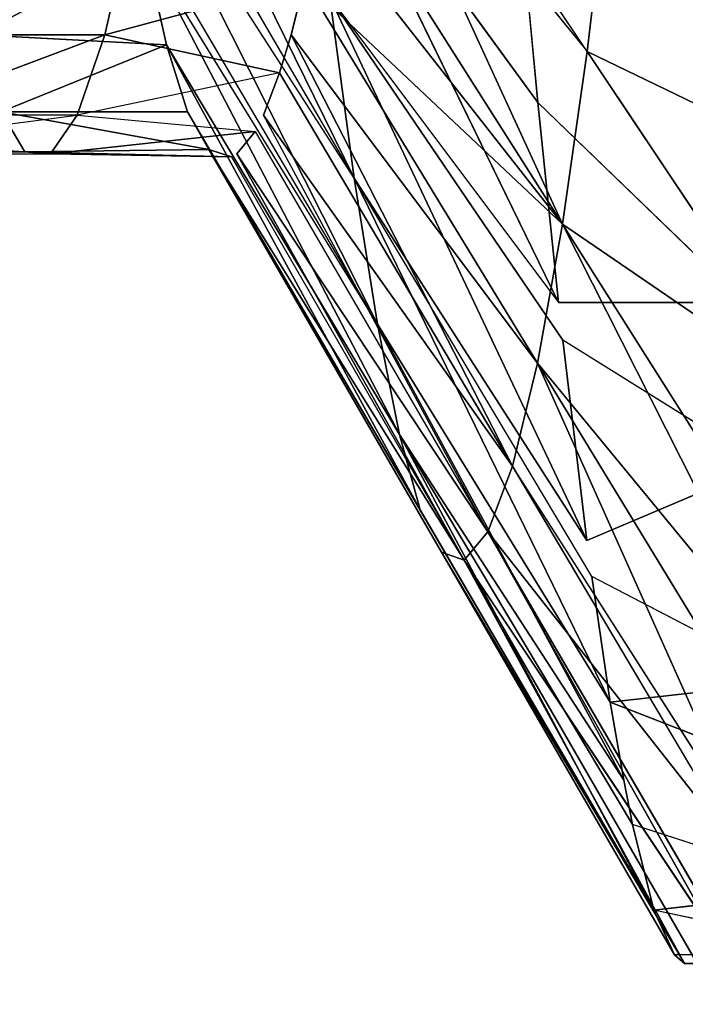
# Model space of a CAD drawing. Extents: x 0 to 40, y 0 to 81.9.
# Tile 476 of 623: x 32.52 to 32.833, y 72.911 to 73.373. Entities that reach past the tile are written whole.
import ezdxf

# ---------------------------------------------------------------- set-up
doc = ezdxf.new("R2010")
doc.units = 0
doc.header["$LTSCALE"] = 25.4
doc.layers.get('0').update_dxf_attribs({"color": 13, "linetype": 'CONTINUOUS'})

# ---------------------------------------------------------------- blocks, each defined once
blk = doc.blocks.new('ICE-TUBE-LED-S-8118_STL')
at = {"color": 0}
for p, q in [((73.63, -10.41628, 46.09353), (73.63274, -10.32617, 46.13178)), ((73.63, -10.32878, 46.09353), (73.63, -10.41628, 46.09353)), ((73.62914, -10.34076, 45.92231), (73.62914, -10.42826, 45.92231)), ((73.63511, -10.34649, 45.84267), (73.62914, -10.42826, 45.92231)), ((73.63511, -10.34649, 45.84267), (73.64734, -10.44083, 45.74929)), ((73.64734, -10.44083, 45.74929), (73.64734, -10.35333, 45.74929)), ((73.68504, -10.45378, 45.57768), (73.64734, -10.35333, 45.74929)), ((73.68504, -10.36628, 45.57768), (73.68504, -10.45378, 45.57768)), ((73.68036, -10.48286, 46.40519), (73.685, -10.39418, 46.42219)), ((73.68036, -10.48286, 46.40519), (73.685, -10.39418, 46.42219)), ((73.63, -10.41628, 46.09353), (73.64888, -10.40509, 46.26002)), ((73.63, -10.41628, 46.09353), (73.64888, -10.40509, 46.26002)), ((73.64888, -10.40509, 46.26002), (73.63112, -10.50261, 46.11072)), ((73.64888, -10.40509, 46.26002), (73.63112, -10.50261, 46.11072)), ((73.64888, -10.49259, 46.26002), (73.64888, -10.40509, 46.26002)), ((73.68036, -10.48286, 46.40519), (73.64888, -10.40509, 46.26002)), ((73.64888, -10.49259, 46.26002), (73.64888, -10.40509, 46.26002)), ((73.68036, -10.48286, 46.40519), (73.64888, -10.40509, 46.26002)), ((73.62778, -10.51325, 45.95765), (73.63, -10.41628, 46.09353)), ((73.62778, -10.51325, 45.95765), (73.63, -10.41628, 46.09353)), ((73.63, -10.41628, 46.09353), (73.62914, -10.42826, 45.92231)), ((73.63, -10.41628, 46.09353), (73.62914, -10.42826, 45.92231)), ((73.63, -10.41628, 46.09353), (73.63112, -10.50261, 46.11072)), ((73.63, -10.41628, 46.09353), (73.63112, -10.50261, 46.11072)), ((73.62778, -10.51325, 45.95765), (73.62914, -10.42826, 45.92231)), ((73.64734, -10.44083, 45.74929), (73.62914, -10.42826, 45.92231)), ((73.62914, -10.42826, 45.92231), (73.63966, -10.5244, 45.80262)), ((73.64734, -10.44083, 45.74929), (73.62914, -10.42826, 45.92231)), ((73.64734, -10.44083, 45.74929), (73.63966, -10.5244, 45.80262)), ((73.66717, -10.53592, 45.64792), (73.64734, -10.44083, 45.74929)), ((73.64734, -10.44083, 45.74929), (73.68504, -10.45378, 45.57768)), ((73.64734, -10.44083, 45.74929), (73.68504, -10.45378, 45.57768)), ((73.86361, -10.45013, 46.82882), (73.61768, -10.57089, 46.77531)), ((73.86361, -10.45013, 46.82882), (73.61768, -10.57089, 46.77531)), ((73.66717, -10.53592, 45.64792), (73.68504, -10.45378, 45.57768)), ((73.7419, -10.46687, 45.41075), (73.68504, -10.45378, 45.57768)), ((73.68504, -10.45378, 45.57768), (73.71028, -10.54763, 45.4959)), ((73.7419, -10.46687, 45.41075), (73.68504, -10.45378, 45.57768)), ((73.81246, -10.4576, 46.74013), (73.61768, -10.57089, 46.77531)), ((73.78776, -10.46151, 46.69188), (73.54913, -10.58185, 46.61622)), ((73.78776, -10.46151, 46.69188), (73.54913, -10.58185, 46.61622)), ((73.61768, -10.57089, 46.77531), (73.78776, -10.46151, 46.69188)), ((73.49732, -10.59224, 46.45405), (73.72659, -10.47247, 46.54991)), ((73.49732, -10.59224, 46.45405), (73.72659, -10.47247, 46.54991)), ((73.73946, -10.46997, 46.5832), (73.54913, -10.58185, 46.61622)), ((73.54913, -10.58185, 46.61622), (73.72659, -10.47247, 46.54991)), ((73.68036, -10.48286, 46.40519), (73.72659, -10.47247, 46.54991)), ((73.68036, -10.48286, 46.40519), (73.72659, -10.47247, 46.54991)), ((73.462, -10.60198, 46.29107), (73.68036, -10.48286, 46.40519)), ((73.462, -10.60198, 46.29107), (73.68036, -10.48286, 46.40519)), ((73.49732, -10.59224, 46.45405), (73.68036, -10.48286, 46.40519)), ((73.49732, -10.59224, 46.45405), (73.68036, -10.48286, 46.40519)), ((73.64888, -10.49259, 46.26002), (73.68036, -10.48286, 46.40519)), ((73.64888, -10.49259, 46.26002), (73.68036, -10.48286, 46.40519)), ((73.44215, -10.61198, 46.12407), (73.64888, -10.49259, 46.26002)), ((73.44215, -10.61198, 46.12407), (73.64888, -10.49259, 46.26002)), ((73.462, -10.60198, 46.29107), (73.64888, -10.49259, 46.26002)), ((73.462, -10.60198, 46.29107), (73.64888, -10.49259, 46.26002)), ((73.63112, -10.50261, 46.11072), (73.64888, -10.49259, 46.26002)), ((73.63112, -10.50261, 46.11072), (73.64888, -10.49259, 46.26002)), ((73.43841, -10.62263, 45.95255), (73.63112, -10.50261, 46.11072)), ((73.43841, -10.62263, 45.95255), (73.63112, -10.50261, 46.11072)), ((73.63112, -10.50261, 46.11072), (73.44215, -10.61198, 46.12407)), ((73.63112, -10.50261, 46.11072), (73.44215, -10.61198, 46.12407)), ((73.62778, -10.51325, 45.95765), (73.63112, -10.50261, 46.11072)), ((73.62778, -10.51325, 45.95765), (73.63112, -10.50261, 46.11072)), ((73.62778, -10.51325, 45.95765), (73.43841, -10.62263, 45.95255)), ((73.62914, -10.51576, 45.92231), (73.43841, -10.62263, 45.95255)), ((73.62914, -10.51576, 45.92231), (73.45171, -10.63378, 45.77882)), ((73.62914, -10.51576, 45.92231), (73.45171, -10.63378, 45.77882)), ((73.63966, -10.5244, 45.80262), (73.62914, -10.51576, 45.92231)), ((73.63966, -10.5244, 45.80262), (73.45171, -10.63378, 45.77882)), ((73.45171, -10.63378, 45.77882), (73.64734, -10.52833, 45.74929)), ((73.64734, -10.52833, 45.74929), (73.48254, -10.64529, 45.60546)), ((73.64734, -10.52833, 45.74929), (73.48254, -10.64529, 45.60546)), ((73.66717, -10.53592, 45.64792), (73.64734, -10.52833, 45.74929)), ((73.66717, -10.53592, 45.64792), (73.48254, -10.64529, 45.60546)), ((73.66717, -10.53592, 45.64792), (73.48254, -10.64529, 45.60546)), ((73.68504, -10.54128, 45.57768), (73.66717, -10.53592, 45.64792)), ((73.48254, -10.64529, 45.60546), (73.68504, -10.54128, 45.57768)), ((73.48254, -10.64529, 45.60546), (73.68504, -10.54128, 45.57768)), ((73.68504, -10.54128, 45.57768), (73.53085, -10.65701, 45.43511)), ((73.68504, -10.54128, 45.57768), (73.53085, -10.65701, 45.43511)), ((73.71028, -10.54763, 45.4959), (73.68504, -10.54128, 45.57768)), ((73.53085, -10.65701, 45.43511), (73.71028, -10.54763, 45.4959)), ((73.53085, -10.65701, 45.43511), (73.71028, -10.54763, 45.4959)), ((73.80334, -10.54785, 47.07405), (73.55938, -10.66692, 47.05658)), ((73.80334, -10.54785, 47.07405), (73.55938, -10.66692, 47.05658)), ((73.59607, -10.66874, 45.27038), (73.71028, -10.54763, 45.4959)), ((73.59607, -10.66874, 45.27038), (73.71028, -10.54763, 45.4959)), ((73.65324, -10.65723, 47.18962), (73.80334, -10.54785, 47.07405)), ((73.65324, -10.65723, 47.18962), (73.80334, -10.54785, 47.07405)), ((73.7419, -10.55437, 45.41075), (73.59607, -10.66874, 45.27038)), ((73.7419, -10.55437, 45.41075), (73.59607, -10.66874, 45.27038)), ((73.44759, -10.68026, 46.85873), (73.70267, -10.5595, 46.92875)), ((73.44759, -10.68026, 46.85873), (73.70267, -10.5595, 46.92875)), ((73.70267, -10.5595, 46.92875), (73.54173, -10.66888, 47.02869)), ((73.70267, -10.5595, 46.92875), (73.55938, -10.66692, 47.05658)), ((73.76848, -10.55936, 45.34889), (73.59607, -10.66874, 45.27038)), ((73.76848, -10.55936, 45.34889), (73.59607, -10.66874, 45.27038)), ((73.61768, -10.57089, 46.77531), (73.70267, -10.5595, 46.92875)), ((73.61768, -10.57089, 46.77531), (73.70267, -10.5595, 46.92875)), ((73.43077, -10.68251, 46.82357), (73.61768, -10.57089, 46.77531)), ((73.44759, -10.68026, 46.85873), (73.61768, -10.57089, 46.77531)), ((73.54913, -10.58185, 46.61622), (73.61768, -10.57089, 46.77531)), ((73.54913, -10.58185, 46.61622), (73.61768, -10.57089, 46.77531)), ((73.81689, -10.56737, 45.25164), (73.67712, -10.68031, 45.11372)), ((73.67712, -10.68031, 45.11372), (73.84081, -10.57094, 45.20909)), ((73.33509, -10.69752, 46.57521), (73.54913, -10.58185, 46.61622)), ((73.33509, -10.69752, 46.57521), (73.54913, -10.58185, 46.61622)), ((73.37167, -10.69122, 46.68253), (73.54913, -10.58185, 46.61622)), ((73.37167, -10.69122, 46.68253), (73.54913, -10.58185, 46.61622)), ((73.54913, -10.58185, 46.61622), (73.49732, -10.59224, 46.45405)), ((73.54913, -10.58185, 46.61622), (73.49732, -10.59224, 46.45405)), ((73.49732, -10.59224, 46.45405), (73.27412, -10.71169, 46.31614)), ((73.49732, -10.59224, 46.45405), (73.27412, -10.71169, 46.31614)), ((73.31429, -10.70161, 46.5029), (73.49732, -10.59224, 46.45405)), ((73.31429, -10.70161, 46.5029), (73.49732, -10.59224, 46.45405)), ((73.33509, -10.69752, 46.57521), (73.49732, -10.59224, 46.45405)), ((73.33509, -10.69752, 46.57521), (73.49732, -10.59224, 46.45405)), ((73.462, -10.60198, 46.29107), (73.49732, -10.59224, 46.45405)), ((73.462, -10.60198, 46.29107), (73.49732, -10.59224, 46.45405)), ((73.462, -10.60198, 46.29107), (73.27412, -10.71169, 46.31614)), ((73.462, -10.60198, 46.29107), (73.27412, -10.71169, 46.31614)), ((73.24899, -10.72614, 46.05119), (73.44215, -10.61198, 46.12407)), ((73.24899, -10.72614, 46.05119), (73.44215, -10.61198, 46.12407)), ((73.44215, -10.61198, 46.12407), (73.25317, -10.72136, 46.13742)), ((73.44215, -10.61198, 46.12407), (73.25317, -10.72136, 46.13742)), ((73.44215, -10.61198, 46.12407), (73.27412, -10.71169, 46.31614)), ((73.44215, -10.61198, 46.12407), (73.27412, -10.71169, 46.31614)), ((73.44215, -10.61198, 46.12407), (73.43841, -10.62263, 45.95255)), ((73.44215, -10.61198, 46.12407), (73.43841, -10.62263, 45.95255)), ((73.24899, -10.72614, 46.05119), (73.43841, -10.62263, 45.95255)), ((73.24899, -10.72614, 46.05119), (73.43841, -10.62263, 45.95255)), ((73.24903, -10.732, 45.94744), (73.43841, -10.62263, 45.95255)), ((73.24903, -10.732, 45.94744), (73.43841, -10.62263, 45.95255)), ((73.43841, -10.62263, 45.95255), (73.26019, -10.74137, 45.78528)), ((73.43841, -10.62263, 45.95255), (73.26019, -10.74137, 45.78528)), ((73.45171, -10.63378, 45.77882), (73.43841, -10.62263, 45.95255)), ((73.45171, -10.63378, 45.77882), (73.43841, -10.62263, 45.95255)), ((73.45171, -10.63378, 45.77882), (73.26019, -10.74137, 45.78528)), ((73.45171, -10.63378, 45.77882), (73.26377, -10.74315, 45.75503)), ((73.29792, -10.75467, 45.56301), (73.45171, -10.63378, 45.77882)), ((73.29792, -10.75467, 45.56301), (73.45171, -10.63378, 45.77882)), ((73.48254, -10.64529, 45.60546), (73.45171, -10.63378, 45.77882)), ((73.48254, -10.64529, 45.60546), (73.45171, -10.63378, 45.77882)), ((73.29792, -10.75467, 45.56301), (73.48254, -10.64529, 45.60546)), ((73.30747, -10.7571, 45.52337), (73.48254, -10.64529, 45.60546)), ((73.53085, -10.65701, 45.43511), (73.48254, -10.64529, 45.60546)), ((73.53085, -10.65701, 45.43511), (73.48254, -10.64529, 45.60546)), ((73.71851, -10.65104, 47.26991), (73.65324, -10.65723, 47.18962)), ((73.35143, -10.76638, 45.37433), (73.53085, -10.65701, 45.43511)), ((73.35143, -10.76638, 45.37433), (73.53085, -10.65701, 45.43511)), ((73.38998, -10.77301, 45.27034), (73.53085, -10.65701, 45.43511)), ((73.38998, -10.77301, 45.27034), (73.53085, -10.65701, 45.43511)), ((73.53085, -10.65701, 45.43511), (73.59607, -10.66874, 45.27038)), ((73.53085, -10.65701, 45.43511), (73.59607, -10.66874, 45.27038)), ((73.55938, -10.75442, 47.05658), (73.65324, -10.65723, 47.18962)), ((73.65324, -10.65723, 47.18962), (73.55938, -10.66692, 47.05658)), ((73.65324, -10.65723, 47.18962), (73.55938, -10.66692, 47.05658)), ((73.55938, -10.75442, 47.05658), (73.55938, -10.66692, 47.05658)), ((73.38998, -10.77301, 45.27034), (73.59607, -10.66874, 45.27038)), ((73.38998, -10.77301, 45.27034), (73.59607, -10.66874, 45.27038)), ((73.42366, -10.77811, 45.19187), (73.59607, -10.66874, 45.27038)), ((73.42366, -10.77811, 45.19187), (73.59607, -10.66874, 45.27038)), ((73.54173, -10.66888, 47.02869), (73.44759, -10.68026, 46.85873)), ((73.54173, -10.66888, 47.02869), (73.44759, -10.68026, 46.85873)), ((73.48285, -10.76328, 46.92717), (73.54173, -10.66888, 47.02869)), ((73.59607, -10.66874, 45.27038), (73.51343, -10.78969, 45.01836)), ((73.59607, -10.66874, 45.27038), (73.51343, -10.78969, 45.01836)), ((73.67712, -10.68031, 45.11372), (73.59607, -10.66874, 45.27038)), ((73.67712, -10.68031, 45.11372), (73.59607, -10.66874, 45.27038)), ((73.48285, -10.76328, 46.92717), (73.44759, -10.68026, 46.85873)), ((73.67712, -10.68031, 45.11372), (73.51343, -10.78969, 45.01836)), ((73.67712, -10.68031, 45.11372), (73.51343, -10.78969, 45.01836)), ((73.61903, -10.80093, 44.85619), (73.67712, -10.68031, 45.11372)), ((73.61903, -10.80093, 44.85619), (73.67712, -10.68031, 45.11372)), ((73.77245, -10.69156, 44.96731), (73.67712, -10.68031, 45.11372)), ((73.77245, -10.69156, 44.96731), (73.67712, -10.68031, 45.11372)), ((73.43077, -10.68251, 46.82357), (73.37167, -10.69122, 46.68253)), ((73.43077, -10.68251, 46.82357), (73.37167, -10.69122, 46.68253)), ((73.38139, -10.77719, 46.708), (73.43077, -10.68251, 46.82357)), ((73.33509, -10.78502, 46.57521), (73.37167, -10.69122, 46.68253)), ((73.37167, -10.69122, 46.68253), (73.33509, -10.69752, 46.57521)), ((73.38139, -10.77719, 46.708), (73.37167, -10.69122, 46.68253)), ((73.38139, -10.77719, 46.708), (73.37167, -10.69122, 46.68253)), ((73.33509, -10.69752, 46.57521), (73.31429, -10.70161, 46.5029)), ((73.31429, -10.70161, 46.5029), (73.27412, -10.71169, 46.31614)), ((73.31429, -10.70161, 46.5029), (73.27412, -10.71169, 46.31614)), ((73.28368, -10.79635, 46.36967), (73.31429, -10.70161, 46.5029)), ((73.27412, -10.71169, 46.31614), (73.25317, -10.72136, 46.13742)), ((73.27412, -10.71169, 46.31614), (73.25317, -10.72136, 46.13742)), ((73.25327, -10.80878, 46.13878), (73.27412, -10.71169, 46.31614)), ((73.28368, -10.79635, 46.36967), (73.27412, -10.71169, 46.31614)), ((73.25317, -10.72136, 46.13742), (73.24899, -10.72614, 46.05119)), ((73.25327, -10.80878, 46.13878), (73.25317, -10.72136, 46.13742)), ((73.24899, -10.72614, 46.05119), (73.24903, -10.732, 45.94744))]:
    blk.add_line(p, q, dxfattribs=at)
mesh = blk.add_polyface(dxfattribs=at)
corners = [(81.99833, 18.65613, 0), (32.39832, 18.53461, 0), (32.39832, 18.65613, 0), (33.41051, 17.76106, 0), (34.4478, 16.85461, 0), (35.42089, 15.87956, 0), (36.32527, 14.84046, 0), (37.15673, 13.74214, 0), (37.91139, 12.58971, 0), (38.58575, 11.38851, 0), (39.17668, 10.14416, 0), (39.68142, 8.86242, 0), (40.09764, 7.54925, 0), (40.42338, 6.21078, 0), (40.65715, 4.85321, 0), (40.79784, 3.48288, 0), (40.84481, 2.10613, 0), (81.99833, -14.44387, 0), (33.41051, -13.5488, 0), (32.39832, -14.44387, 0), (32.39832, -14.32234, 0), (34.4478, -12.64234, 0), (35.42089, -11.6673, 0), (36.32527, -10.6282, 0), (37.15673, -9.52987, 0), (37.91139, -8.37744, 0), (38.58575, -7.17625, 0), (39.17668, -5.93189, 0), (39.68142, -4.65015, 0), (40.09764, -3.33699, 0), (40.42338, -1.99851, 0), (40.65715, -0.64095, 0), (40.79784, 0.72939, 0)]
mesh.append_faces([[corners[k] for k in face] for face in [(0, 1, 2), (18, 19, 20)]], dxfattribs={"vtx0": -1, "color": 0})
mesh.append_faces([[corners[k] for k in face] for face in [(1, 0, 3), (3, 0, 4), (4, 0, 5), (5, 0, 6), (6, 0, 7), (7, 0, 8), (8, 0, 9), (9, 0, 10), (10, 0, 11), (11, 0, 12), (12, 0, 13), (13, 0, 14), (14, 0, 15), (15, 0, 16), (19, 18, 17)]], dxfattribs={"vtx0": -1, "vtx1": -1, "color": 0})
mesh.append_faces([[corners[k] for k in face] for face in [(16, 0, 17), (17, 18, 21), (17, 21, 22), (17, 22, 23), (17, 23, 24), (17, 24, 25), (17, 25, 26), (17, 26, 27), (17, 27, 28), (17, 28, 29), (17, 29, 30), (17, 30, 31), (17, 31, 32), (17, 32, 16)]], dxfattribs={"vtx0": -1, "vtx2": -1, "color": 0})
mesh = blk.add_polyface(dxfattribs=at)
corners = [(81.99833, -14.44387, 92), (32.39832, -14.32234, 92), (32.39832, -14.44387, 92), (33.41051, -13.5488, 92), (34.4478, -12.64234, 92), (35.42089, -11.6673, 92), (36.32527, -10.6282, 92), (37.15673, -9.52987, 92), (37.91139, -8.37744, 92), (38.58575, -7.17625, 92), (39.17668, -5.93189, 92), (39.68142, -4.65015, 92), (40.09764, -3.33699, 92), (40.42338, -1.99851, 92), (40.65715, -0.64095, 92), (40.79784, 0.72939, 92), (40.84481, 2.10613, 92), (33.41051, 17.76106, 92), (32.39832, 18.65613, 92), (32.39832, 18.53461, 92), (81.99833, 18.65613, 92), (34.4478, 16.85461, 92), (35.42089, 15.87956, 92), (36.32527, 14.84046, 92), (37.15673, 13.74214, 92), (37.91139, 12.58971, 92), (38.58575, 11.38851, 92), (39.17668, 10.14416, 92), (39.68142, 8.86242, 92), (40.09764, 7.54925, 92), (40.42338, 6.21078, 92), (40.65715, 4.85321, 92), (40.79784, 3.48288, 92)]
mesh.append_faces([[corners[k] for k in face] for face in [(0, 1, 2), (17, 18, 19)]], dxfattribs={"vtx0": -1, "color": 0})
mesh.append_faces([[corners[k] for k in face] for face in [(1, 0, 3), (3, 0, 4), (4, 0, 5), (5, 0, 6), (6, 0, 7), (7, 0, 8), (8, 0, 9), (9, 0, 10), (10, 0, 11), (11, 0, 12), (12, 0, 13), (13, 0, 14), (14, 0, 15), (15, 0, 16), (18, 17, 20), (20, 16, 0)]], dxfattribs={"vtx0": -1, "vtx1": -1, "color": 0})
mesh.append_faces([[corners[k] for k in face] for face in [(20, 17, 21), (20, 21, 22), (20, 22, 23), (20, 23, 24), (20, 24, 25), (20, 25, 26), (20, 26, 27), (20, 27, 28), (20, 28, 29), (20, 29, 30), (20, 30, 31), (20, 31, 32), (20, 32, 16)]], dxfattribs={"vtx0": -1, "vtx2": -1, "color": 0})
mesh = blk.add_polyface(dxfattribs=at)
corners = [(82.19833, -12.64387, 2), (64.19833, 16.85613, 2), (64.19833, -12.64387, 2), (82.19833, 16.85613, 2)]
mesh.append_faces([[corners[k] for k in face] for face in [(0, 1, 2), (1, 0, 3)]], dxfattribs={"vtx0": -1, "color": 0})
mesh = blk.add_polyface(dxfattribs=at)
corners = [(64.19833, 16.85613, 90), (82.19833, -12.64387, 90), (64.19833, -12.64387, 90), (82.19833, 16.85613, 90)]
mesh.append_faces([[corners[k] for k in face] for face in [(0, 1, 2), (1, 0, 3)]], dxfattribs={"vtx0": -1, "color": 0})
mesh = blk.add_polyface(dxfattribs=at)
corners = [(73.96183, -10.41141, 45.03074), (73.66364, -10.19266, 44.79699), (74.01392, -10.41711, 44.96772)]
mesh.append_faces([[corners[k] for k in face] for face in [(0, 1, 2)]], dxfattribs={"color": 0})
mesh = blk.add_polyface(dxfattribs=at)
corners = [(74.01392, -10.41711, 44.96772), (73.66364, -10.19266, 44.79699), (73.74006, -10.19935, 44.70541)]
mesh.append_faces([[corners[k] for k in face] for face in [(0, 1, 2)]], dxfattribs={"color": 0})
mesh = blk.add_polyface(dxfattribs=at)
corners = [(73.63274, -10.32617, 46.13178), (73.63, -10.41628, 46.09353), (73.64888, -10.40509, 46.26002)]
mesh.append_faces([[corners[k] for k in face] for face in [(0, 1, 2)]], dxfattribs={"color": 0})
mesh = blk.add_polyface(dxfattribs=at)
corners = [(73.63, -10.41628, 46.09353), (73.62914, -10.34076, 45.92231), (73.62914, -10.42826, 45.92231), (73.63, -10.32878, 46.09353)]
mesh.append_faces([[corners[k] for k in face] for face in [(0, 1, 2), (1, 0, 3)]], dxfattribs={"vtx0": -1, "color": 0})
mesh = blk.add_polyface(dxfattribs=at)
corners = [(73.63511, -10.34649, 45.84267), (73.64734, -10.44083, 45.74929), (73.62914, -10.42826, 45.92231)]
mesh.append_faces([[corners[k] for k in face] for face in [(0, 1, 2)]], dxfattribs={"color": 0})
mesh = blk.add_polyface(dxfattribs=at)
corners = [(73.64734, -10.35333, 45.74929), (73.68504, -10.45378, 45.57768), (73.64734, -10.44083, 45.74929)]
mesh.append_faces([[corners[k] for k in face] for face in [(0, 1, 2)]], dxfattribs={"color": 0})
mesh = blk.add_polyface(dxfattribs=at)
corners = [(73.68504, -10.36628, 45.57768), (73.7419, -10.46687, 45.41075), (73.68504, -10.45378, 45.57768)]
mesh.append_faces([[corners[k] for k in face] for face in [(0, 1, 2)]], dxfattribs={"color": 0})
mesh = blk.add_polyface(dxfattribs=at)
corners = [(73.73946, -10.38247, 46.5832), (73.685, -10.39418, 46.42219), (73.72659, -10.47247, 46.54991)]
mesh.append_faces([[corners[k] for k in face] for face in [(0, 1, 2)]], dxfattribs={"color": 0})
mesh = blk.add_polyface(dxfattribs=at)
corners = [(73.685, -10.39418, 46.42219), (73.64888, -10.40509, 46.26002), (73.68036, -10.48286, 46.40519)]
mesh.append_faces([[corners[k] for k in face] for face in [(0, 1, 2)]], dxfattribs={"color": 0})
mesh = blk.add_polyface(dxfattribs=at)
corners = [(73.685, -10.39418, 46.42219), (73.68036, -10.48286, 46.40519), (73.72659, -10.47247, 46.54991)]
mesh.append_faces([[corners[k] for k in face] for face in [(0, 1, 2)]], dxfattribs={"color": 0})
mesh = blk.add_polyface(dxfattribs=at)
corners = [(73.64888, -10.40509, 46.26002), (73.63, -10.41628, 46.09353), (73.63112, -10.50261, 46.11072)]
mesh.append_faces([[corners[k] for k in face] for face in [(0, 1, 2)]], dxfattribs={"color": 0})
mesh = blk.add_polyface(dxfattribs=at)
corners = [(73.64888, -10.40509, 46.26002), (73.63112, -10.50261, 46.11072), (73.64888, -10.49259, 46.26002)]
mesh.append_faces([[corners[k] for k in face] for face in [(0, 1, 2)]], dxfattribs={"color": 0})
mesh = blk.add_polyface(dxfattribs=at)
corners = [(73.64888, -10.40509, 46.26002), (73.64888, -10.49259, 46.26002), (73.68036, -10.48286, 46.40519)]
mesh.append_faces([[corners[k] for k in face] for face in [(0, 1, 2)]], dxfattribs={"color": 0})
mesh = blk.add_polyface(dxfattribs=at)
corners = [(73.63, -10.41628, 46.09353), (73.62914, -10.42826, 45.92231), (73.62778, -10.51325, 45.95765)]
mesh.append_faces([[corners[k] for k in face] for face in [(0, 1, 2)]], dxfattribs={"color": 0})
mesh = blk.add_polyface(dxfattribs=at)
corners = [(73.63, -10.41628, 46.09353), (73.62778, -10.51325, 45.95765), (73.63112, -10.50261, 46.11072)]
mesh.append_faces([[corners[k] for k in face] for face in [(0, 1, 2)]], dxfattribs={"color": 0})
mesh = blk.add_polyface(dxfattribs=at)
corners = [(73.62914, -10.42826, 45.92231), (73.64734, -10.44083, 45.74929), (73.63966, -10.5244, 45.80262)]
mesh.append_faces([[corners[k] for k in face] for face in [(0, 1, 2)]], dxfattribs={"color": 0})
mesh = blk.add_polyface(dxfattribs=at)
corners = [(73.64734, -10.44083, 45.74929), (73.68504, -10.45378, 45.57768), (73.66717, -10.53592, 45.64792)]
mesh.append_faces([[corners[k] for k in face] for face in [(0, 1, 2)]], dxfattribs={"color": 0})
mesh = blk.add_polyface(dxfattribs=at)
corners = [(73.70267, -10.5595, 46.92875), (73.86361, -10.45013, 46.82882), (73.61768, -10.57089, 46.77531)]
mesh.append_faces([[corners[k] for k in face] for face in [(0, 1, 2)]], dxfattribs={"color": 0})
mesh = blk.add_polyface(dxfattribs=at)
corners = [(73.86361, -10.45013, 46.82882), (73.81246, -10.4576, 46.74013), (73.61768, -10.57089, 46.77531)]
mesh.append_faces([[corners[k] for k in face] for face in [(0, 1, 2)]], dxfattribs={"color": 0})
mesh = blk.add_polyface(dxfattribs=at)
corners = [(73.68504, -10.45378, 45.57768), (73.7419, -10.46687, 45.41075), (73.71028, -10.54763, 45.4959)]
mesh.append_faces([[corners[k] for k in face] for face in [(0, 1, 2)]], dxfattribs={"color": 0})
mesh = blk.add_polyface(dxfattribs=at)
corners = [(73.61768, -10.57089, 46.77531), (73.78776, -10.46151, 46.69188), (73.54913, -10.58185, 46.61622)]
mesh.append_faces([[corners[k] for k in face] for face in [(0, 1, 2)]], dxfattribs={"color": 0})
mesh = blk.add_polyface(dxfattribs=at)
corners = [(73.78776, -10.46151, 46.69188), (73.73946, -10.46997, 46.5832), (73.54913, -10.58185, 46.61622)]
mesh.append_faces([[corners[k] for k in face] for face in [(0, 1, 2)]], dxfattribs={"color": 0})
mesh = blk.add_polyface(dxfattribs=at)
corners = [(73.72659, -10.47247, 46.54991), (73.68036, -10.48286, 46.40519), (73.49732, -10.59224, 46.45405)]
mesh.append_faces([[corners[k] for k in face] for face in [(0, 1, 2)]], dxfattribs={"color": 0})
mesh = blk.add_polyface(dxfattribs=at)
corners = [(73.54913, -10.58185, 46.61622), (73.72659, -10.47247, 46.54991), (73.49732, -10.59224, 46.45405)]
mesh.append_faces([[corners[k] for k in face] for face in [(0, 1, 2)]], dxfattribs={"color": 0})
mesh = blk.add_polyface(dxfattribs=at)
corners = [(73.68036, -10.48286, 46.40519), (73.64888, -10.49259, 46.26002), (73.462, -10.60198, 46.29107)]
mesh.append_faces([[corners[k] for k in face] for face in [(0, 1, 2)]], dxfattribs={"color": 0})
mesh = blk.add_polyface(dxfattribs=at)
corners = [(73.49732, -10.59224, 46.45405), (73.68036, -10.48286, 46.40519), (73.462, -10.60198, 46.29107)]
mesh.append_faces([[corners[k] for k in face] for face in [(0, 1, 2)]], dxfattribs={"color": 0})
mesh = blk.add_polyface(dxfattribs=at)
corners = [(73.27412, -10.71169, 46.31614), (73.64888, -10.49259, 46.26002), (73.44215, -10.61198, 46.12407), (73.462, -10.60198, 46.29107)]
mesh.append_faces([[corners[k] for k in face] for face in [(0, 1, 2), (1, 0, 3)]], dxfattribs={"vtx0": -1, "color": 0})
mesh = blk.add_polyface(dxfattribs=at)
corners = [(73.64888, -10.49259, 46.26002), (73.63112, -10.50261, 46.11072), (73.44215, -10.61198, 46.12407)]
mesh.append_faces([[corners[k] for k in face] for face in [(0, 1, 2)]], dxfattribs={"color": 0})
mesh = blk.add_polyface(dxfattribs=at)
corners = [(73.63112, -10.50261, 46.11072), (73.62778, -10.51325, 45.95765), (73.43841, -10.62263, 45.95255)]
mesh.append_faces([[corners[k] for k in face] for face in [(0, 1, 2)]], dxfattribs={"color": 0})
mesh = blk.add_polyface(dxfattribs=at)
corners = [(73.44215, -10.61198, 46.12407), (73.63112, -10.50261, 46.11072), (73.43841, -10.62263, 45.95255)]
mesh.append_faces([[corners[k] for k in face] for face in [(0, 1, 2)]], dxfattribs={"color": 0})
mesh = blk.add_polyface(dxfattribs=at)
corners = [(73.43841, -10.62263, 45.95255), (73.62914, -10.51576, 45.92231), (73.45171, -10.63378, 45.77882)]
mesh.append_faces([[corners[k] for k in face] for face in [(0, 1, 2)]], dxfattribs={"color": 0})
mesh = blk.add_polyface(dxfattribs=at)
corners = [(73.62914, -10.51576, 45.92231), (73.63966, -10.5244, 45.80262), (73.45171, -10.63378, 45.77882)]
mesh.append_faces([[corners[k] for k in face] for face in [(0, 1, 2)]], dxfattribs={"color": 0})
mesh = blk.add_polyface(dxfattribs=at)
corners = [(73.45171, -10.63378, 45.77882), (73.64734, -10.52833, 45.74929), (73.48254, -10.64529, 45.60546)]
mesh.append_faces([[corners[k] for k in face] for face in [(0, 1, 2)]], dxfattribs={"color": 0})
mesh = blk.add_polyface(dxfattribs=at)
corners = [(73.64734, -10.52833, 45.74929), (73.66717, -10.53592, 45.64792), (73.48254, -10.64529, 45.60546)]
mesh.append_faces([[corners[k] for k in face] for face in [(0, 1, 2)]], dxfattribs={"color": 0})
mesh = blk.add_polyface(dxfattribs=at)
corners = [(73.66717, -10.53592, 45.64792), (73.68504, -10.54128, 45.57768), (73.48254, -10.64529, 45.60546)]
mesh.append_faces([[corners[k] for k in face] for face in [(0, 1, 2)]], dxfattribs={"color": 0})
mesh = blk.add_polyface(dxfattribs=at)
corners = [(73.48254, -10.64529, 45.60546), (73.68504, -10.54128, 45.57768), (73.53085, -10.65701, 45.43511)]
mesh.append_faces([[corners[k] for k in face] for face in [(0, 1, 2)]], dxfattribs={"color": 0})
mesh = blk.add_polyface(dxfattribs=at)
corners = [(73.68504, -10.54128, 45.57768), (73.71028, -10.54763, 45.4959), (73.53085, -10.65701, 45.43511)]
mesh.append_faces([[corners[k] for k in face] for face in [(0, 1, 2)]], dxfattribs={"color": 0})
mesh = blk.add_polyface(dxfattribs=at)
corners = [(73.71028, -10.54763, 45.4959), (73.59607, -10.66874, 45.27038), (73.53085, -10.65701, 45.43511)]
mesh.append_faces([[corners[k] for k in face] for face in [(0, 1, 2)]], dxfattribs={"color": 0})
mesh = blk.add_polyface(dxfattribs=at)
corners = [(73.65324, -10.65723, 47.18962), (73.80334, -10.54785, 47.07405), (73.55938, -10.66692, 47.05658)]
mesh.append_faces([[corners[k] for k in face] for face in [(0, 1, 2)]], dxfattribs={"color": 0})
mesh = blk.add_polyface(dxfattribs=at)
corners = [(73.80334, -10.54785, 47.07405), (73.70267, -10.5595, 46.92875), (73.55938, -10.66692, 47.05658)]
mesh.append_faces([[corners[k] for k in face] for face in [(0, 1, 2)]], dxfattribs={"color": 0})
mesh = blk.add_polyface(dxfattribs=at)
corners = [(73.71028, -10.54763, 45.4959), (73.7419, -10.55437, 45.41075), (73.59607, -10.66874, 45.27038)]
mesh.append_faces([[corners[k] for k in face] for face in [(0, 1, 2)]], dxfattribs={"color": 0})
mesh = blk.add_polyface(dxfattribs=at)
corners = [(73.71851, -10.65104, 47.26991), (73.80334, -10.54785, 47.07405), (73.65324, -10.65723, 47.18962)]
mesh.append_faces([[corners[k] for k in face] for face in [(0, 1, 2)]], dxfattribs={"color": 0})
mesh = blk.add_polyface(dxfattribs=at)
corners = [(73.7419, -10.55437, 45.41075), (73.76848, -10.55936, 45.34889), (73.59607, -10.66874, 45.27038)]
mesh.append_faces([[corners[k] for k in face] for face in [(0, 1, 2)]], dxfattribs={"color": 0})
mesh = blk.add_polyface(dxfattribs=at)
corners = [(73.70267, -10.5595, 46.92875), (73.61768, -10.57089, 46.77531), (73.44759, -10.68026, 46.85873)]
mesh.append_faces([[corners[k] for k in face] for face in [(0, 1, 2)]], dxfattribs={"color": 0})
mesh = blk.add_polyface(dxfattribs=at)
corners = [(73.54173, -10.66888, 47.02869), (73.70267, -10.5595, 46.92875), (73.44759, -10.68026, 46.85873)]
mesh.append_faces([[corners[k] for k in face] for face in [(0, 1, 2)]], dxfattribs={"color": 0})
mesh = blk.add_polyface(dxfattribs=at)
corners = [(73.59607, -10.66874, 45.27038), (73.81689, -10.56737, 45.25164), (73.67712, -10.68031, 45.11372), (73.76848, -10.55936, 45.34889)]
mesh.append_faces([[corners[k] for k in face] for face in [(0, 1, 2), (1, 0, 3)]], dxfattribs={"vtx0": -1, "color": 0})
mesh = blk.add_polyface(dxfattribs=at)
corners = [(73.37167, -10.69122, 46.68253), (73.61768, -10.57089, 46.77531), (73.54913, -10.58185, 46.61622), (73.43077, -10.68251, 46.82357)]
mesh.append_faces([[corners[k] for k in face] for face in [(0, 1, 2), (1, 0, 3)]], dxfattribs={"vtx0": -1, "color": 0})
mesh = blk.add_polyface(dxfattribs=at)
corners = [(73.84081, -10.57094, 45.20909), (73.77245, -10.69156, 44.96731), (73.67712, -10.68031, 45.11372)]
mesh.append_faces([[corners[k] for k in face] for face in [(0, 1, 2)]], dxfattribs={"color": 0})
mesh = blk.add_polyface(dxfattribs=at)
corners = [(73.54913, -10.58185, 46.61622), (73.49732, -10.59224, 46.45405), (73.33509, -10.69752, 46.57521)]
mesh.append_faces([[corners[k] for k in face] for face in [(0, 1, 2)]], dxfattribs={"color": 0})
mesh = blk.add_polyface(dxfattribs=at)
corners = [(73.37167, -10.69122, 46.68253), (73.54913, -10.58185, 46.61622), (73.33509, -10.69752, 46.57521)]
mesh.append_faces([[corners[k] for k in face] for face in [(0, 1, 2)]], dxfattribs={"color": 0})
mesh = blk.add_polyface(dxfattribs=at)
corners = [(73.31429, -10.70161, 46.5029), (73.49732, -10.59224, 46.45405), (73.27412, -10.71169, 46.31614)]
mesh.append_faces([[corners[k] for k in face] for face in [(0, 1, 2)]], dxfattribs={"color": 0})
mesh = blk.add_polyface(dxfattribs=at)
corners = [(73.49732, -10.59224, 46.45405), (73.462, -10.60198, 46.29107), (73.27412, -10.71169, 46.31614)]
mesh.append_faces([[corners[k] for k in face] for face in [(0, 1, 2)]], dxfattribs={"color": 0})
mesh = blk.add_polyface(dxfattribs=at)
corners = [(73.33509, -10.69752, 46.57521), (73.49732, -10.59224, 46.45405), (73.31429, -10.70161, 46.5029)]
mesh.append_faces([[corners[k] for k in face] for face in [(0, 1, 2)]], dxfattribs={"color": 0})
mesh = blk.add_polyface(dxfattribs=at)
corners = [(73.44215, -10.61198, 46.12407), (73.43841, -10.62263, 45.95255), (73.24899, -10.72614, 46.05119)]
mesh.append_faces([[corners[k] for k in face] for face in [(0, 1, 2)]], dxfattribs={"color": 0})
mesh = blk.add_polyface(dxfattribs=at)
corners = [(73.25317, -10.72136, 46.13742), (73.44215, -10.61198, 46.12407), (73.24899, -10.72614, 46.05119)]
mesh.append_faces([[corners[k] for k in face] for face in [(0, 1, 2)]], dxfattribs={"color": 0})
mesh = blk.add_polyface(dxfattribs=at)
corners = [(73.27412, -10.71169, 46.31614), (73.44215, -10.61198, 46.12407), (73.25317, -10.72136, 46.13742)]
mesh.append_faces([[corners[k] for k in face] for face in [(0, 1, 2)]], dxfattribs={"color": 0})
mesh = blk.add_polyface(dxfattribs=at)
corners = [(73.24899, -10.72614, 46.05119), (73.43841, -10.62263, 45.95255), (73.24903, -10.732, 45.94744)]
mesh.append_faces([[corners[k] for k in face] for face in [(0, 1, 2)]], dxfattribs={"color": 0})
mesh = blk.add_polyface(dxfattribs=at)
corners = [(73.43841, -10.62263, 45.95255), (73.26019, -10.74137, 45.78528), (73.24903, -10.732, 45.94744)]
mesh.append_faces([[corners[k] for k in face] for face in [(0, 1, 2)]], dxfattribs={"color": 0})
mesh = blk.add_polyface(dxfattribs=at)
corners = [(73.43841, -10.62263, 45.95255), (73.45171, -10.63378, 45.77882), (73.26019, -10.74137, 45.78528)]
mesh.append_faces([[corners[k] for k in face] for face in [(0, 1, 2)]], dxfattribs={"color": 0})
mesh = blk.add_polyface(dxfattribs=at)
corners = [(73.45171, -10.63378, 45.77882), (73.29792, -10.75467, 45.56301), (73.26377, -10.74315, 45.75503)]
mesh.append_faces([[corners[k] for k in face] for face in [(0, 1, 2)]], dxfattribs={"color": 0})
mesh = blk.add_polyface(dxfattribs=at)
corners = [(73.45171, -10.63378, 45.77882), (73.48254, -10.64529, 45.60546), (73.29792, -10.75467, 45.56301)]
mesh.append_faces([[corners[k] for k in face] for face in [(0, 1, 2)]], dxfattribs={"color": 0})
mesh = blk.add_polyface(dxfattribs=at)
corners = [(73.30747, -10.7571, 45.52337), (73.53085, -10.65701, 45.43511), (73.35143, -10.76638, 45.37433), (73.48254, -10.64529, 45.60546)]
mesh.append_faces([[corners[k] for k in face] for face in [(0, 1, 2), (1, 0, 3)]], dxfattribs={"vtx0": -1, "color": 0})
mesh = blk.add_polyface(dxfattribs=at)
corners = [(73.53085, -10.65701, 45.43511), (73.38998, -10.77301, 45.27034), (73.35143, -10.76638, 45.37433)]
mesh.append_faces([[corners[k] for k in face] for face in [(0, 1, 2)]], dxfattribs={"color": 0})
mesh = blk.add_polyface(dxfattribs=at)
corners = [(73.53085, -10.65701, 45.43511), (73.59607, -10.66874, 45.27038), (73.38998, -10.77301, 45.27034)]
mesh.append_faces([[corners[k] for k in face] for face in [(0, 1, 2)]], dxfattribs={"color": 0})
mesh = blk.add_polyface(dxfattribs=at)
corners = [(73.65324, -10.65723, 47.18962), (73.55938, -10.66692, 47.05658), (73.55938, -10.75442, 47.05658)]
mesh.append_faces([[corners[k] for k in face] for face in [(0, 1, 2)]], dxfattribs={"color": 0})
mesh = blk.add_polyface(dxfattribs=at)
corners = [(73.59607, -10.66874, 45.27038), (73.42366, -10.77811, 45.19187), (73.38998, -10.77301, 45.27034)]
mesh.append_faces([[corners[k] for k in face] for face in [(0, 1, 2)]], dxfattribs={"color": 0})
mesh = blk.add_polyface(dxfattribs=at)
corners = [(73.59607, -10.66874, 45.27038), (73.51343, -10.78969, 45.01836), (73.42366, -10.77811, 45.19187)]
mesh.append_faces([[corners[k] for k in face] for face in [(0, 1, 2)]], dxfattribs={"color": 0})
mesh = blk.add_polyface(dxfattribs=at)
corners = [(73.54173, -10.66888, 47.02869), (73.44759, -10.68026, 46.85873), (73.48285, -10.76328, 46.92717)]
mesh.append_faces([[corners[k] for k in face] for face in [(0, 1, 2)]], dxfattribs={"color": 0})
mesh = blk.add_polyface(dxfattribs=at)
corners = [(73.59607, -10.66874, 45.27038), (73.67712, -10.68031, 45.11372), (73.51343, -10.78969, 45.01836)]
mesh.append_faces([[corners[k] for k in face] for face in [(0, 1, 2)]], dxfattribs={"color": 0})
mesh = blk.add_polyface(dxfattribs=at)
corners = [(73.67712, -10.68031, 45.11372), (73.61903, -10.80093, 44.85619), (73.51343, -10.78969, 45.01836)]
mesh.append_faces([[corners[k] for k in face] for face in [(0, 1, 2)]], dxfattribs={"color": 0})
mesh = blk.add_polyface(dxfattribs=at)
corners = [(73.67712, -10.68031, 45.11372), (73.77245, -10.69156, 44.96731), (73.61903, -10.80093, 44.85619)]
mesh.append_faces([[corners[k] for k in face] for face in [(0, 1, 2)]], dxfattribs={"color": 0})
mesh = blk.add_polyface(dxfattribs=at)
corners = [(73.43077, -10.68251, 46.82357), (73.37167, -10.69122, 46.68253), (73.38139, -10.77719, 46.708)]
mesh.append_faces([[corners[k] for k in face] for face in [(0, 1, 2)]], dxfattribs={"color": 0})
mesh = blk.add_polyface(dxfattribs=at)
corners = [(73.37167, -10.69122, 46.68253), (73.33509, -10.78502, 46.57521), (73.38139, -10.77719, 46.708)]
mesh.append_faces([[corners[k] for k in face] for face in [(0, 1, 2)]], dxfattribs={"color": 0})
mesh = blk.add_polyface(dxfattribs=at)
corners = [(73.77245, -10.69156, 44.96731), (73.88018, -10.70233, 44.83292), (73.65391, -10.80426, 44.80951)]
mesh.append_faces([[corners[k] for k in face] for face in [(0, 1, 2)]], dxfattribs={"color": 0})
mesh = blk.add_polyface(dxfattribs=at)
corners = [(73.31429, -10.70161, 46.5029), (73.27412, -10.71169, 46.31614), (73.28368, -10.79635, 46.36967)]
mesh.append_faces([[corners[k] for k in face] for face in [(0, 1, 2)]], dxfattribs={"color": 0})
mesh = blk.add_polyface(dxfattribs=at)
corners = [(73.88018, -10.70233, 44.83292), (73.73835, -10.8117, 44.70734), (73.65391, -10.80426, 44.80951)]
mesh.append_faces([[corners[k] for k in face] for face in [(0, 1, 2)]], dxfattribs={"color": 0})
mesh = blk.add_polyface(dxfattribs=at)
corners = [(73.27412, -10.71169, 46.31614), (73.25317, -10.72136, 46.13742), (73.25327, -10.80878, 46.13878)]
mesh.append_faces([[corners[k] for k in face] for face in [(0, 1, 2)]], dxfattribs={"color": 0})

msp = doc.modelspace()

# ---------------------------------------------------------------- block references
at = {"color": 8, "rotation": 90.00000000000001}
msp.add_blockref('ICE-TUBE-LED-S-8118_STL', (22.10613, -0.3188, 254.70001), dxfattribs=at)

doc.saveas('drawing.dxf')
